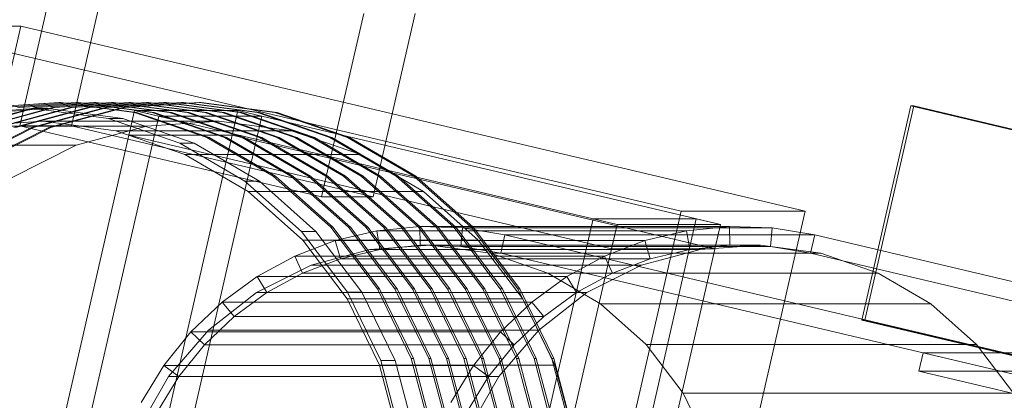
# Model space of a CAD drawing. Header units: millimetres. Extents: x -2233 to 61924, y -68080 to 6847.
# Tile 757 of 1056: x 18910 to 19067, y 2275 to 2336. Entities that reach past the tile are written whole.
import ezdxf

# ---------------------------------------------------------------- set-up
doc = ezdxf.new("R2010")
doc.units = ezdxf.units.MM
doc.layers.add('COTAS_P', color=1, linetype='Continuous', lineweight=0)
doc.layers.add('lateral_C10', color=7, linetype='Continuous', lineweight=0)
doc.dimstyles.new('R19_100', dxfattribs={"dimtxt": 250, "dimasz": 150, "dimexe": 150, "dimexo": 80, "dimgap": 100, "dimtad": 1, "dimtih": 1, "dimtoh": 1, "dimdsep": 46, "dimcen": 0.09, "dimadec": 0, "dimazin": 0, "dimtfac": 1, "dimtdec": 4, "dimtofl": 0, "dimtmove": 0, "dimatfit": 3, "dimfxl": 1, "dimtolj": 1, "dimtzin": 0, "dimarcsym": 0})

# ---------------------------------------------------------------- blocks, each defined once
blk = doc.blocks.new('DIM_R28_4')
at = {"layer": 'COTAS_P'}
for p, q in [((15248.37, 1279.09), (24311.82, 4109.09)), ((24311.82, 4109.09), (24155.23, 4107.34)), ((24311.82, 4109.09), (24182.05, 4021.43)), ((24580.07, 3250), (24311.82, 4109.09)), ((15248.37, 1279.09), (15378.14, 1366.76)), ((15248.37, 1279.09), (15404.97, 1280.85)), ((15516.62, 420), (15248.37, 1279.09))]:
    blk.add_line(p, q, dxfattribs=at)
blk.add_text('9495 P', height=250, rotation=17.3406, dxfattribs=at).set_placement((19750.29, 2789.55))

msp = doc.modelspace()

# ---------------------------------------------------------------- linework, layer by layer
at = {"layer": 'lateral_C10'}
for p, q in [((18909.94, 2318.972), (18916.639, 2348.193)), ((18918.16, 2318.972), (18924.859, 2348.193)), ((18964.679, 2336.874), (18957.979, 2307.653)), ((18966.199, 2307.653), (18972.899, 2336.874)), ((18885.498, 2227.702), (18910.062, 2334.846)), ((19015.236, 2305.415), (18890.334, 2334.846)), ((18890.334, 2334.846), (18910.062, 2334.846)), ((18910.062, 2334.846), (19034.964, 2305.415)), ((18916.105, 2322.708), (18903.949, 2321.892)), ((18904.278, 2321.892), (18916.434, 2322.708)), ((18918.9, 2322.708), (18906.744, 2321.892)), ((18907.073, 2321.892), (18919.228, 2322.708)), ((18921.694, 2322.708), (18909.539, 2321.892)), ((18909.868, 2321.892), (18922.023, 2322.708)), ((18924.489, 2322.708), (18912.334, 2321.892)), ((18912.663, 2321.892), (18924.818, 2322.708)), ((18927.284, 2322.708), (18915.128, 2321.892)), ((18915.457, 2321.892), (18927.613, 2322.708)), ((18928.184, 2321.105), (18916.105, 2322.708)), ((18916.105, 2322.708), (18916.434, 2322.708)), ((18916.434, 2322.708), (18928.513, 2321.105)), ((18930.079, 2322.708), (18917.923, 2321.892)), ((18918.252, 2321.892), (18930.408, 2322.708)), ((18930.979, 2321.105), (18918.9, 2322.708)), ((18918.9, 2322.708), (18919.228, 2322.708)), ((18919.228, 2322.708), (18931.307, 2321.105)), ((18932.874, 2322.708), (18920.718, 2321.892)), ((18921.047, 2321.892), (18933.202, 2322.708)), ((18933.773, 2321.105), (18921.694, 2322.708)), ((18921.694, 2322.708), (18922.023, 2322.708)), ((18922.023, 2322.708), (18934.102, 2321.105)), ((18935.668, 2322.708), (18923.513, 2321.892)), ((18923.842, 2321.892), (18935.997, 2322.708)), ((18936.568, 2321.105), (18924.489, 2322.708)), ((18924.489, 2322.708), (18924.818, 2322.708)), ((18924.818, 2322.708), (18936.897, 2321.105)), ((18938.463, 2322.708), (18926.308, 2321.892)), ((18926.636, 2321.892), (18938.792, 2322.708)), ((18939.363, 2321.105), (18927.284, 2322.708)), ((18927.284, 2322.708), (18927.613, 2322.708)), ((18927.613, 2322.708), (18939.692, 2321.105)), ((18942.158, 2321.105), (18930.079, 2322.708)), ((18930.079, 2322.708), (18930.408, 2322.708)), ((18930.408, 2322.708), (18942.487, 2321.105)), ((18944.953, 2321.105), (18932.874, 2322.708)), ((18932.874, 2322.708), (18933.202, 2322.708)), ((18933.202, 2322.708), (18945.281, 2321.105)), ((18947.747, 2321.105), (18935.668, 2322.708)), ((18935.668, 2322.708), (18935.997, 2322.708)), ((18935.997, 2322.708), (18948.076, 2321.105)), ((18950.542, 2321.105), (18938.463, 2322.708)), ((18938.463, 2322.708), (18938.792, 2322.708)), ((18938.792, 2322.708), (18950.871, 2321.105)), ((18912.128, 2321.709), (18900.165, 2320.905)), ((18912.334, 2321.892), (18900.569, 2318.687)), ((18900.898, 2318.687), (18912.663, 2321.892)), ((18902.467, 2320.905), (18914.429, 2321.709)), ((18915.128, 2321.892), (18903.364, 2318.687)), ((18903.692, 2318.687), (18915.457, 2321.892)), ((18917.923, 2321.892), (18906.158, 2318.687)), ((18906.487, 2318.687), (18918.252, 2321.892)), ((18920.718, 2321.892), (18908.953, 2318.687)), ((18909.282, 2318.687), (18921.047, 2321.892)), ((18923.513, 2321.892), (18911.748, 2318.687)), ((18912.077, 2318.687), (18923.842, 2321.892)), ((18912.106, 2251.263), (18928.185, 2321.394)), ((18924.015, 2320.131), (18912.128, 2321.709)), ((18912.128, 2321.709), (18914.429, 2321.709)), ((18912.334, 2321.892), (18912.663, 2321.892)), ((18914.429, 2321.709), (18926.317, 2320.131)), ((18926.308, 2321.892), (18914.543, 2318.687)), ((18914.872, 2318.687), (18926.636, 2321.892)), ((18915.128, 2321.892), (18915.457, 2321.892)), ((18917.923, 2321.892), (18918.252, 2321.892)), ((18920.718, 2321.892), (18921.047, 2321.892)), ((18923.513, 2321.892), (18923.842, 2321.892)), ((18926.308, 2321.892), (18926.636, 2321.892)), ((18927.292, 2317.498), (18928.185, 2321.394)), ((18939.722, 2317.143), (18928.184, 2321.105)), ((18928.184, 2321.105), (18928.513, 2321.105)), ((18932.028, 2320.488), (18928.185, 2321.394)), ((18928.185, 2321.394), (18944.625, 2321.394)), ((19005.048, 2303.283), (18928.185, 2321.394)), ((18928.513, 2321.105), (18940.051, 2317.143)), ((18928.546, 2251.263), (18944.625, 2321.394)), ((18942.517, 2317.143), (18930.979, 2321.105)), ((18930.979, 2321.105), (18931.307, 2321.105)), ((18931.307, 2321.105), (18942.846, 2317.143)), ((18945.312, 2317.143), (18933.773, 2321.105)), ((18933.773, 2321.105), (18934.102, 2321.105)), ((18934.102, 2321.105), (18945.641, 2317.143)), ((18948.107, 2317.143), (18936.568, 2321.105)), ((18936.568, 2321.105), (18936.897, 2321.105)), ((18936.897, 2321.105), (18948.435, 2317.143)), ((18950.901, 2317.143), (18939.363, 2321.105)), ((18939.363, 2321.105), (18939.692, 2321.105)), ((18939.692, 2321.105), (18951.23, 2317.143)), ((18953.696, 2317.143), (18942.158, 2321.105)), ((18942.158, 2321.105), (18942.487, 2321.105)), ((18942.487, 2321.105), (18954.025, 2317.143)), ((18943.732, 2317.498), (18944.625, 2321.394)), ((18944.625, 2321.394), (18948.468, 2320.488)), ((18944.625, 2321.394), (19021.487, 2303.283)), ((18956.491, 2317.143), (18944.953, 2321.105)), ((18944.953, 2321.105), (18945.281, 2321.105)), ((18945.281, 2321.105), (18956.82, 2317.143)), ((18959.286, 2317.143), (18947.747, 2321.105)), ((18947.747, 2321.105), (18948.076, 2321.105)), ((18948.076, 2321.105), (18959.615, 2317.143)), ((18962.08, 2317.143), (18950.542, 2321.105)), ((18950.542, 2321.105), (18950.871, 2321.105)), ((18950.871, 2321.105), (18962.409, 2317.143)), ((19044.001, 2288.04), (19051.817, 2322.132)), ((19044.494, 2288.04), (19052.31, 2322.132)), ((27636.523, 299.299), (19051.817, 2322.132)), ((19051.817, 2322.132), (19052.31, 2322.132)), ((19052.31, 2322.132), (27637.016, 299.299)), ((18913.709, 2319.71), (18902.132, 2318.932)), ((18925.212, 2318.183), (18913.709, 2319.71)), ((18913.709, 2319.71), (18941.656, 2319.71)), ((18932.028, 2320.488), (18915.95, 2250.358)), ((18935.37, 2316.232), (18924.015, 2320.131)), ((18924.015, 2320.131), (18926.317, 2320.131)), ((18926.317, 2320.131), (18937.672, 2316.232)), ((18930.08, 2318.932), (18941.656, 2319.71)), ((18948.468, 2320.488), (18932.028, 2320.488)), ((18932.389, 2250.358), (18948.468, 2320.488)), ((18941.656, 2319.71), (18953.16, 2318.183)), ((18911.748, 2318.687), (18900.826, 2313.217)), ((18901.155, 2313.217), (18912.077, 2318.687)), ((18902.132, 2318.932), (18930.08, 2318.932)), ((18914.543, 2318.687), (18903.621, 2313.217)), ((18903.95, 2313.217), (18914.872, 2318.687)), ((18918.16, 2318.972), (18909.94, 2318.972)), ((18909.94, 2318.972), (18957.979, 2307.653)), ((18911.748, 2318.687), (18912.077, 2318.687)), ((18914.543, 2318.687), (18914.872, 2318.687)), ((18966.199, 2307.653), (18918.16, 2318.972)), ((18918.875, 2315.88), (18930.08, 2318.932)), ((18936.201, 2314.41), (18925.212, 2318.183)), ((18925.212, 2318.183), (18953.16, 2318.183)), ((18953.16, 2318.183), (18964.149, 2314.41)), ((18943.732, 2317.498), (18927.292, 2317.498)), ((18927.292, 2317.498), (19004.154, 2299.387)), ((18945.757, 2310.162), (18935.37, 2316.232)), ((18935.37, 2316.232), (18937.672, 2316.232)), ((18937.672, 2316.232), (18948.059, 2310.162)), ((18950.277, 2310.975), (18939.722, 2317.143)), ((18939.722, 2317.143), (18940.051, 2317.143)), ((18940.051, 2317.143), (18950.605, 2310.975)), ((18953.071, 2310.975), (18942.517, 2317.143)), ((18942.517, 2317.143), (18942.846, 2317.143)), ((18942.846, 2317.143), (18953.4, 2310.975)), ((19020.594, 2299.387), (18943.732, 2317.498)), ((18955.866, 2310.975), (18945.312, 2317.143)), ((18945.312, 2317.143), (18945.641, 2317.143)), ((18945.641, 2317.143), (18956.195, 2310.975)), ((18958.661, 2310.975), (18948.107, 2317.143)), ((18948.107, 2317.143), (18948.435, 2317.143)), ((18948.435, 2317.143), (18958.99, 2310.975)), ((18961.456, 2310.975), (18950.901, 2317.143)), ((18950.901, 2317.143), (18951.23, 2317.143)), ((18951.23, 2317.143), (18961.784, 2310.975)), ((18964.25, 2310.975), (18953.696, 2317.143)), ((18953.696, 2317.143), (18954.025, 2317.143)), ((18954.025, 2317.143), (18964.579, 2310.975)), ((18967.045, 2310.975), (18956.491, 2317.143)), ((18956.491, 2317.143), (18956.82, 2317.143)), ((18956.82, 2317.143), (18967.374, 2310.975)), ((18969.84, 2310.975), (18959.286, 2317.143)), ((18959.286, 2317.143), (18959.615, 2317.143)), ((18959.615, 2317.143), (18970.169, 2310.975)), ((18972.635, 2310.975), (18962.08, 2317.143)), ((18962.08, 2317.143), (18962.409, 2317.143)), ((18962.409, 2317.143), (18972.964, 2310.975)), ((18890.927, 2315.88), (18918.875, 2315.88)), ((18908.473, 2310.67), (18918.875, 2315.88)), ((18946.253, 2308.536), (18936.201, 2314.41)), ((18936.201, 2314.41), (18964.149, 2314.41)), ((18964.149, 2314.41), (18974.201, 2308.536)), ((18954.776, 2302.155), (18945.757, 2310.162)), ((18945.757, 2310.162), (18948.059, 2310.162)), ((18948.059, 2310.162), (18957.078, 2302.155)), ((18959.441, 2302.839), (18950.277, 2310.975)), ((18950.277, 2310.975), (18950.605, 2310.975)), ((18950.605, 2310.975), (18959.77, 2302.839)), ((18962.236, 2302.839), (18953.071, 2310.975)), ((18953.071, 2310.975), (18953.4, 2310.975)), ((18953.4, 2310.975), (18962.565, 2302.839)), ((18965.031, 2302.839), (18955.866, 2310.975)), ((18955.866, 2310.975), (18956.195, 2310.975)), ((18956.195, 2310.975), (18965.36, 2302.839)), ((18967.826, 2302.839), (18958.661, 2310.975)), ((18958.661, 2310.975), (18958.99, 2310.975)), ((18958.99, 2310.975), (18968.154, 2302.839)), ((18970.62, 2302.839), (18961.456, 2310.975)), ((18961.456, 2310.975), (18961.784, 2310.975)), ((18961.784, 2310.975), (18970.949, 2302.839)), ((18973.415, 2302.839), (18964.25, 2310.975)), ((18964.25, 2310.975), (18964.579, 2310.975)), ((18964.579, 2310.975), (18973.744, 2302.839)), ((18976.21, 2302.839), (18967.045, 2310.975)), ((18967.045, 2310.975), (18967.374, 2310.975)), ((18967.374, 2310.975), (18976.539, 2302.839)), ((18979.005, 2302.839), (18969.84, 2310.975)), ((18969.84, 2310.975), (18970.169, 2310.975)), ((18970.169, 2310.975), (18979.333, 2302.839)), ((18981.799, 2302.839), (18972.635, 2310.975)), ((18972.635, 2310.975), (18972.964, 2310.975)), ((18972.964, 2310.975), (18982.128, 2302.839)), ((18954.981, 2300.787), (18946.253, 2308.536)), ((18946.253, 2308.536), (18974.201, 2308.536)), ((18974.201, 2308.536), (18982.929, 2300.787)), ((18957.979, 2307.653), (18966.199, 2307.653)), ((19015.236, 2305.415), (18990.671, 2198.271)), ((19010.399, 2198.271), (19034.964, 2305.415)), ((19034.964, 2305.415), (19015.236, 2305.415)), ((18985.126, 2234.058), (19001.204, 2304.188)), ((19005.048, 2303.283), (19001.204, 2304.188)), ((19001.204, 2304.188), (19017.644, 2304.188)), ((19001.566, 2234.058), (19017.644, 2304.188)), ((19017.644, 2304.188), (19021.487, 2303.283)), ((18962.081, 2292.518), (18954.776, 2302.155)), ((18954.776, 2302.155), (18957.078, 2302.155)), ((18957.078, 2302.155), (18964.383, 2292.518)), ((18966.864, 2293.046), (18959.441, 2302.839)), ((18959.441, 2302.839), (18959.77, 2302.839)), ((18959.77, 2302.839), (18967.193, 2293.046)), ((18966.788, 2302.286), (18960.129, 2300.707)), ((18969.659, 2293.046), (18962.236, 2302.839)), ((18962.236, 2302.839), (18962.565, 2302.839)), ((18962.565, 2302.839), (18969.988, 2293.046)), ((18972.454, 2293.046), (18965.031, 2302.839)), ((18965.031, 2302.839), (18965.36, 2302.839)), ((18965.36, 2302.839), (18972.782, 2293.046)), ((18973.593, 2302.97), (18966.788, 2302.286)), ((18967.272, 2299.326), (18966.788, 2302.286)), ((18966.788, 2302.286), (19016.108, 2302.286)), ((18975.248, 2293.046), (18967.826, 2302.839)), ((18967.826, 2302.839), (18968.154, 2302.839)), ((18968.154, 2302.839), (18975.577, 2293.046)), ((18978.043, 2293.046), (18970.62, 2302.839)), ((18970.62, 2302.839), (18970.949, 2302.839)), ((18970.949, 2302.839), (18978.372, 2293.046)), ((18980.838, 2293.046), (18973.415, 2302.839)), ((18973.415, 2302.839), (18973.744, 2302.839)), ((18973.692, 2299.972), (18973.593, 2302.97)), ((18973.593, 2302.97), (19022.913, 2302.97)), ((18980.428, 2302.748), (18973.593, 2302.97)), ((18973.744, 2302.839), (18981.167, 2293.046)), ((18983.633, 2293.046), (18976.21, 2302.839)), ((18976.21, 2302.839), (18976.539, 2302.839)), ((18976.539, 2302.839), (18983.961, 2293.046)), ((18986.427, 2293.046), (18979.005, 2302.839)), ((18979.005, 2302.839), (18979.333, 2302.839)), ((18979.333, 2302.839), (18986.756, 2293.046)), ((18980.14, 2299.763), (18980.428, 2302.748)), ((18980.428, 2302.748), (19029.747, 2302.748)), ((18987.176, 2301.624), (18980.428, 2302.748)), ((18989.222, 2293.046), (18981.799, 2302.839)), ((18981.799, 2302.839), (18982.128, 2302.839)), ((18982.128, 2302.839), (18989.551, 2293.046)), ((19005.048, 2303.283), (18988.969, 2233.152)), ((19005.048, 2303.283), (19004.154, 2299.387)), ((19021.487, 2303.283), (19005.048, 2303.283)), ((19005.409, 2233.152), (19021.487, 2303.283)), ((19009.449, 2300.707), (19016.108, 2302.286)), ((19016.108, 2302.286), (19022.913, 2302.97)), ((19016.108, 2302.286), (19016.592, 2299.326)), ((19020.594, 2299.387), (19021.487, 2303.283)), ((19022.913, 2302.97), (19023.011, 2299.972)), ((19022.913, 2302.97), (19029.747, 2302.748)), ((19029.747, 2302.748), (19029.46, 2299.763)), ((19029.747, 2302.748), (19036.495, 2301.624)), ((18960.129, 2300.707), (18953.731, 2298.26)), ((18962.051, 2291.46), (18954.981, 2300.787)), ((18954.981, 2300.787), (18982.929, 2300.787)), ((18960.99, 2297.837), (18960.129, 2300.707)), ((18960.129, 2300.707), (19009.449, 2300.707)), ((18982.929, 2300.787), (18989.998, 2291.46)), ((18986.506, 2298.702), (18987.176, 2301.624)), ((27687.176, 251.624), (18987.176, 2301.624)), ((18987.176, 2301.624), (19036.495, 2301.624)), ((19003.051, 2298.26), (19009.449, 2300.707)), ((19009.449, 2300.707), (19010.31, 2297.837)), ((19035.825, 2298.702), (19036.495, 2301.624)), ((19036.495, 2301.624), (27736.495, 251.624)), ((18965.628, 2299.326), (18956.291, 2296.783)), ((18960.99, 2297.837), (18967.272, 2299.326)), ((18975.275, 2299.974), (18965.628, 2299.326)), ((18965.628, 2299.326), (19018.236, 2299.326)), ((18967.272, 2299.326), (18973.692, 2299.972)), ((19016.592, 2299.326), (18967.272, 2299.326)), ((19023.011, 2299.972), (18973.692, 2299.972)), ((18973.692, 2299.972), (18980.14, 2299.763)), ((18984.862, 2298.702), (18975.275, 2299.974)), ((18975.275, 2299.974), (19027.883, 2299.974)), ((19029.46, 2299.763), (18980.14, 2299.763)), ((18980.14, 2299.763), (18986.506, 2298.702)), ((19004.154, 2299.387), (19020.594, 2299.387)), ((19008.899, 2296.783), (19018.236, 2299.326)), ((19016.592, 2299.326), (19010.31, 2297.837)), ((19023.011, 2299.972), (19016.592, 2299.326)), ((19018.236, 2299.326), (19027.883, 2299.974)), ((19029.46, 2299.763), (19023.011, 2299.972)), ((19027.883, 2299.974), (19037.469, 2298.702)), ((19035.825, 2298.702), (19029.46, 2299.763)), ((18953.731, 2298.26), (18947.702, 2294.988)), ((18954.954, 2295.529), (18953.731, 2298.26)), ((18953.731, 2298.26), (19003.051, 2298.26)), ((18954.954, 2295.529), (18960.99, 2297.837)), ((19010.31, 2297.837), (18960.99, 2297.837)), ((18994.019, 2295.558), (18984.862, 2298.702)), ((18984.862, 2298.702), (19037.469, 2298.702)), ((19035.825, 2298.702), (18986.506, 2298.702)), ((18986.506, 2298.702), (27686.506, 248.702)), ((18997.022, 2294.988), (19003.051, 2298.26)), ((19003.051, 2298.26), (19004.274, 2295.529)), ((19010.31, 2297.837), (19004.274, 2295.529)), ((27735.825, 248.702), (19035.825, 2298.702)), ((19037.469, 2298.702), (19046.627, 2295.558)), ((18956.291, 2296.783), (18947.623, 2292.442)), ((18956.291, 2296.783), (19008.899, 2296.783)), ((19000.23, 2292.442), (19008.899, 2296.783)), ((18947.702, 2294.988), (18942.146, 2290.946)), ((18949.267, 2292.442), (18947.702, 2294.988)), ((18947.702, 2294.988), (18997.022, 2294.988)), ((18949.267, 2292.442), (18954.954, 2295.529)), ((19004.274, 2295.529), (18954.954, 2295.529)), ((18991.466, 2290.946), (18997.022, 2294.988)), ((19002.396, 2290.663), (18994.019, 2295.558)), ((18994.019, 2295.558), (19046.627, 2295.558)), ((18997.022, 2294.988), (18998.586, 2292.442)), ((19004.274, 2295.529), (18998.586, 2292.442)), ((19046.627, 2295.558), (19055.003, 2290.663)), ((18967.391, 2281.621), (18962.081, 2292.518)), ((18962.081, 2292.518), (18964.383, 2292.518)), ((18964.383, 2292.518), (18969.693, 2281.621)), ((18972.26, 2281.974), (18966.864, 2293.046)), ((18966.864, 2293.046), (18967.193, 2293.046)), ((18967.193, 2293.046), (18972.588, 2281.974)), ((18975.054, 2281.974), (18969.659, 2293.046)), ((18969.659, 2293.046), (18969.988, 2293.046)), ((18969.988, 2293.046), (18975.383, 2281.974)), ((18977.849, 2281.974), (18972.454, 2293.046)), ((18972.454, 2293.046), (18972.782, 2293.046)), ((18972.782, 2293.046), (18978.178, 2281.974)), ((18980.644, 2281.974), (18975.248, 2293.046)), ((18975.248, 2293.046), (18975.577, 2293.046)), ((18975.577, 2293.046), (18980.973, 2281.974)), ((18983.439, 2281.974), (18978.043, 2293.046)), ((18978.043, 2293.046), (18978.372, 2293.046)), ((18978.372, 2293.046), (18983.768, 2281.974)), ((18986.234, 2281.974), (18980.838, 2293.046)), ((18980.838, 2293.046), (18981.167, 2293.046)), ((18981.167, 2293.046), (18986.562, 2281.974)), ((18989.028, 2281.974), (18983.633, 2293.046)), ((18983.633, 2293.046), (18983.961, 2293.046)), ((18983.961, 2293.046), (18989.357, 2281.974)), ((18991.823, 2281.974), (18986.427, 2293.046)), ((18986.427, 2293.046), (18986.756, 2293.046)), ((18986.756, 2293.046), (18992.152, 2281.974)), ((18994.618, 2281.974), (18989.222, 2293.046)), ((18989.222, 2293.046), (18989.551, 2293.046)), ((18989.551, 2293.046), (18994.947, 2281.974)), ((18942.146, 2290.946), (18937.159, 2286.203)), ((18947.623, 2292.442), (18939.956, 2286.469)), ((18944.025, 2288.628), (18942.146, 2290.946)), ((18942.146, 2290.946), (18991.466, 2290.946)), ((18944.025, 2288.628), (18949.267, 2292.442)), ((18947.623, 2292.442), (19000.23, 2292.442)), ((18998.586, 2292.442), (18949.267, 2292.442)), ((18967.189, 2280.915), (18962.051, 2291.46)), ((18962.051, 2291.46), (18989.998, 2291.46)), ((18986.478, 2286.203), (18991.466, 2290.946)), ((18989.998, 2291.46), (18995.137, 2280.915)), ((18991.466, 2290.946), (18993.345, 2288.628)), ((18992.564, 2286.469), (19000.23, 2292.442)), ((18998.586, 2292.442), (18993.345, 2288.628)), ((19009.669, 2284.205), (19002.396, 2290.663)), ((19002.396, 2290.663), (19055.003, 2290.663)), ((19055.003, 2290.663), (19062.277, 2284.205)), ((18939.32, 2284.154), (18944.025, 2288.628)), ((18993.345, 2288.628), (18944.025, 2288.628)), ((18993.345, 2288.628), (18988.639, 2284.154)), ((19044.494, 2288.04), (19044.001, 2288.04)), ((19044.001, 2288.04), (27628.707, 265.207)), ((27629.2, 265.207), (19044.494, 2288.04)), ((18937.159, 2286.203), (18932.824, 2280.841)), ((18939.956, 2286.469), (18933.587, 2279.095)), ((18939.32, 2284.154), (18937.159, 2286.203)), ((18937.159, 2286.203), (18986.478, 2286.203)), ((18939.956, 2286.469), (18992.564, 2286.469)), ((18982.144, 2280.841), (18986.478, 2286.203)), ((18986.194, 2279.095), (18992.564, 2286.469)), ((18986.478, 2286.203), (18988.639, 2284.154)), ((18935.231, 2279.095), (18939.32, 2284.154)), ((18988.639, 2284.154), (18939.32, 2284.154)), ((18988.639, 2284.154), (18984.55, 2279.095)), ((19015.56, 2276.433), (19009.669, 2284.205)), ((19009.669, 2284.205), (19062.277, 2284.205)), ((19062.277, 2284.205), (19068.168, 2276.433)), ((18970.502, 2269.883), (18967.391, 2281.621)), ((18967.391, 2281.621), (18969.693, 2281.621)), ((18969.693, 2281.621), (18972.804, 2269.883)), ((18975.421, 2270.046), (18972.26, 2281.974)), ((18972.26, 2281.974), (18972.588, 2281.974)), ((18972.588, 2281.974), (18975.75, 2270.046)), ((18978.216, 2270.046), (18975.054, 2281.974)), ((18975.054, 2281.974), (18975.383, 2281.974)), ((18975.383, 2281.974), (18978.545, 2270.046)), ((18981.01, 2270.046), (18977.849, 2281.974)), ((18977.849, 2281.974), (18978.178, 2281.974)), ((18978.178, 2281.974), (18981.339, 2270.046)), ((18983.805, 2270.046), (18980.644, 2281.974)), ((18980.644, 2281.974), (18980.973, 2281.974)), ((18980.973, 2281.974), (18984.134, 2270.046)), ((18986.6, 2270.046), (18983.439, 2281.974)), ((18983.439, 2281.974), (18983.768, 2281.974)), ((18983.768, 2281.974), (18986.929, 2270.046)), ((18989.395, 2270.046), (18986.234, 2281.974)), ((18986.234, 2281.974), (18986.562, 2281.974)), ((18986.562, 2281.974), (18989.724, 2270.046)), ((18992.19, 2270.046), (18989.028, 2281.974)), ((18989.028, 2281.974), (18989.357, 2281.974)), ((18989.357, 2281.974), (18992.518, 2270.046)), ((18994.984, 2270.046), (18991.823, 2281.974)), ((18991.823, 2281.974), (18992.152, 2281.974)), ((18992.152, 2281.974), (18995.313, 2270.046)), ((18997.779, 2270.046), (18994.618, 2281.974)), ((18994.618, 2281.974), (18994.947, 2281.974)), ((18994.947, 2281.974), (18998.108, 2270.046)), ((19053.091, 2279.932), (19053.761, 2282.854)), ((27619.251, 264.549), (19053.761, 2282.854)), ((19053.761, 2282.854), (19103.08, 2282.854)), ((18932.824, 2280.841), (18929.217, 2274.951)), ((18935.231, 2279.095), (18932.824, 2280.841)), ((18932.824, 2280.841), (18982.144, 2280.841)), ((18970.2, 2269.556), (18967.189, 2280.915)), ((18967.189, 2280.915), (18995.137, 2280.915)), ((18978.537, 2274.951), (18982.144, 2280.841)), ((18982.144, 2280.841), (18984.55, 2279.095)), ((18995.137, 2280.915), (18998.148, 2269.556)), ((19102.41, 2279.932), (19053.091, 2279.932)), ((19053.091, 2279.932), (27618.581, 261.627)), ((18933.587, 2279.095), (18928.758, 2270.603)), ((18931.828, 2273.539), (18935.231, 2279.095)), ((18933.587, 2279.095), (18986.194, 2279.095)), ((18984.55, 2279.095), (18935.231, 2279.095)), ((18984.55, 2279.095), (18981.147, 2273.539)), ((18981.366, 2270.603), (18986.194, 2279.095)), ((19019.843, 2267.645), (19015.56, 2276.433)), ((19015.56, 2276.433), (19068.168, 2276.433))]:
    msp.add_line(p, q, dxfattribs=at)

# ---------------------------------------------------------------- dimensions: what is measured, and where the dimension line sits
at = {"layer": 'COTAS_P'}
dim = msp.add_aligned_dim(p1=(15516.618, 420), p2=(24580.067, 3250), distance=900, text='<> P', dimstyle='R19_100', dxfattribs=at)
dim.commit()
dim.dimension.update_dxf_attribs({"geometry": 'DIM_R28_4', "text_midpoint": (19780.096, 2694.095)})

doc.saveas('drawing.dxf')
